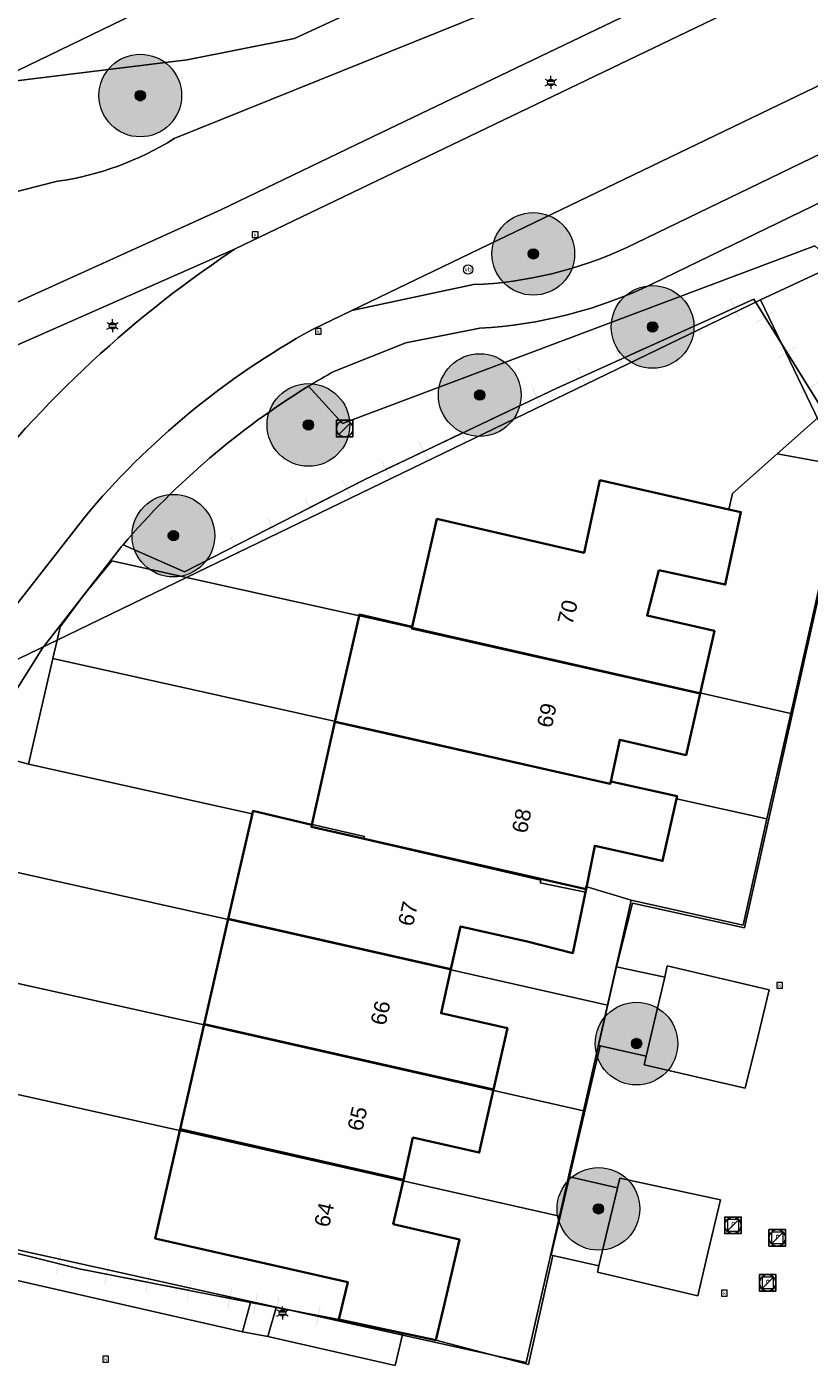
# Model space of a CAD drawing. Header units: metres. Extents: x 163628 to 167676, y 402708 to 405373.
# Tile 744 of 1056: x 166491 to 166528, y 404315 to 404380. Entities that reach past the tile are written whole.
import ezdxf
from ezdxf.enums import TextEntityAlignment as Align

# ---------------------------------------------------------------- set-up
doc = ezdxf.new("R2010")
doc.units = ezdxf.units.M
doc.layers.get('0').update_dxf_attribs({"lineweight": 25})
for name, color, linetype, lineweight in [('X-CA190022.004-UO-BGT_Ondergrond$0$GE_107_Schutting_Grens_GEM', 253, 'Continuous', 9), ('X-CA190022.004-UO-BGT_Ondergrond$0$GE_203_VGOHaag_Lijn_GEM', 253, 'X-CA190022.004-UO-BGT_Ondergrond$0$Heg', 9), ('X-CA190022.004-UO-BGT_Ondergrond$0$GE_205_SHDWalbescherming_Lijn_GEM', 253, 'Continuous', 9), ('X-CA190022.004-UO-BGT_Ondergrond$0$GE_314_WGDRijbaanLokaleweg_Vlak_GEM', 253, 'Continuous', 9), ('X-CA190022.004-UO-BGT_Ondergrond$0$GE_317_WGDVoetpad_Vlak_GEM', 253, 'Continuous', 9), ('X-CA190022.004-UO-BGT_Ondergrond$0$GE_320_WGDParkeervlak_Vlak_GEM', 253, 'Continuous', 9), ('X-CA190022.004-UO-BGT_Ondergrond$0$GE_323_WGDWoonerf_Vlak_GEM', 253, 'Continuous', 9), ('X-CA190022.004-UO-BGT_Ondergrond$0$GE_366_OWGBerm_groenvoorziening_Vlak_GEM', 253, 'Continuous', 9), ('X-CA190022.004-UO-BGT_Ondergrond$0$GE_367_OWGBerm_groenvoorziening_grasenk_GEM', 253, 'Continuous', 9), ('X-CA190022.004-UO-BGT_Ondergrond$0$GE_401_OTDErf_Vlak_GEM', 253, 'Continuous', 9), ('X-CA190022.004-UO-BGT_Ondergrond$0$GE_4502_GBKN_Huisnummer_Lijn_GEM', 7, 'Continuous', 9), ('X-CA190022.004-UO-BGT_Ondergrond$0$GE_522_WTDWatervlakte_meer_plas_ven_vijver_GEM', 253, 'Continuous', 9), ('X-CA190022.004-UO-BGT_Ondergrond$0$GE_541_OWTOever_slootkant_Vlak_GEM', 253, 'Continuous', 9), ('X-CA190022.004-UO-BGT_Ondergrond$0$GE_601_PNDgrondvlakpand_Vlak_MV_GEM', 34, 'Continuous', 35), ('X-CA190022.004-UO-BGT_Ondergrond$0$GE_814_BRDVerkeersbord_Punt_GEM', 253, 'Continuous', 9), ('X-CA190022.004-UO-BGT_Ondergrond$0$GE_861_PALLichtmast_Punt_GEM', 253, 'Continuous', 9), ('X-CA190022.004-UO-BGT_Ondergrond$0$GE_885_PutInspectieofRioolput_Punt_GEM', 253, 'Continuous', 9), ('X-CA190022.004-UO-BGT_Ondergrond$0$GE_886_PutKolk_Punt_GEM', 253, 'Continuous', 9), ('X-CA190022.004-UO-BGT_Ondergrond$0$N-WE-RI-PUT_INSPECTIE-S', 253, 'Continuous', 9), ('X-CA190022.004-UO-DWM_Beplanting$0$B-WE-GR-BOOM-S AFKOMSTIG UIT BGT', 252, 'Continuous', 0), ('X-CA190022.004-UO-KAD_Percelen$0$B-WE-KG-GRENS_PERCEEL-GV', 150, 'Continuous', 9), ('X-CA190022.004-UO-WHM_Riolering gemeente_NLCS$0$B-WE-RI-PUT-S', 214, 'Continuous', 15)]:
    doc.layers.add(name, color=color, linetype=linetype, lineweight=lineweight)
doc.layers.add('X-CA190022.004-UO-DWM_Beplanting$0$B-WE-GR-BOOM-S AFKOMSTIG UIT BOMENBESTAND GEMEENTE', color=252, linetype='Continuous')
doc.layers.add('X-CA190022.004-UO-DWM_Beplanting$0$N-GV-GR-GRAS-A-200', color=7, linetype='Continuous')
doc.styles.add('X-CA190022.004-UO-BGT_Ondergrond$0$BGT_NAR', font='arial.ttf', dxfattribs={"height": 1})
doc.styles.add('X-CA190022.004-UO-BGT_Ondergrond$0$NLCS-ISO', font='NLCS-ISO.ttf')
doc.linetypes.add('X-CA190022.004-UO-BGT_Ondergrond$0$Heg', pattern='A,5,-1.5,[2,dgnlstyle-meierijstad.shx,S=0.007937,R=45,X=0,Y=0],-1.5', length=8)

# ---------------------------------------------------------------- blocks, each defined once
blk = doc.blocks.new('X-CA190022.004-UO-BGT_Ondergrond$0$SRI-KOLK-SO')
at = {"color": 0, "linetype": 'ByBlock', "lineweight": 18}
blk.add_lwpolyline([(-1.125, -1.125), (1.125, -1.125), (1.125, 1.125), (-1.125, 1.125)], close=True, dxfattribs=at)
at = {"color": 0, "linetype": 'ByBlock', "lineweight": 18, "style": 'X-CA190022.004-UO-BGT_Ondergrond$0$NLCS-ISO'}
blk.add_text('k', height=1.5, dxfattribs=at).set_placement((0, 0), align=Align.MIDDLE_CENTER)
blk = doc.blocks.new('X-CA190022.004-UO-BGT_Ondergrond$0$IMGEOKolk')
at = {"xscale": 5, "yscale": 5, "zscale": 5}
blk.add_blockref('X-CA190022.004-UO-BGT_Ondergrond$0$SRI-KOLK-SO', (0, 0), dxfattribs=at)
blk = doc.blocks.new('X-CA190022.004-UO-BGT_Ondergrond$0$SRI-PUT_INSPECTIEPUT_RIOOLPUT-SO')
at = {"color": 0, "linetype": 'ByBlock', "lineweight": 18}
blk.add_lwpolyline([(-1.12, -1.12), (1.12, -1.12), (1.12, 1.12), (-1.12, 1.12)], close=True, dxfattribs=at)
at = {"color": 0, "linetype": 'ByBlock', "lineweight": 18, "style": 'X-CA190022.004-UO-BGT_Ondergrond$0$NLCS-ISO'}
blk.add_text('r', height=1.5, dxfattribs=at).set_placement((0, 0.28), align=Align.MIDDLE_CENTER)
blk = doc.blocks.new('X-CA190022.004-UO-BGT_Ondergrond$0$IMGEOInspectierioolput')
at = {"layer": 'X-CA190022.004-UO-BGT_Ondergrond$0$N-WE-RI-PUT_INSPECTIE-S', "xscale": 10, "yscale": 10, "zscale": 10}
blk.add_blockref('X-CA190022.004-UO-BGT_Ondergrond$0$SRI-PUT_INSPECTIEPUT_RIOOLPUT-SO', (0, 0), dxfattribs=at)
blk = doc.blocks.new('X-CA190022.004-UO-BGT_Ondergrond$0$N-SIE-WEG_LICHTMAST-SO')
h = blk.add_hatch(color=256)
h.paths.add_polyline_path([(1.16, 0.5, 0.658505), (-1.16, 0.5)])
h.paths.add_polyline_path([(-1.16, -0.5, 0.658505), (1.16, -0.5)])
at = {"flags": 128}
for points in [[(-2.19, 1.27), (-1.1, 0.63)], [(-1.16, 0.5), (1.16, 0.5)], [(0, 1.27), (0, 2.53)], [(1.1, 0.63), (2.19, 1.27)], [(-2.19, -1.27), (-1.1, -0.63)], [(-1.16, -0.5), (1.16, -0.5)], [(0, -1.27), (0, -2.53)], [(2.19, -1.27), (1.1, -0.63)]]:
    blk.add_lwpolyline(points, dxfattribs=at)
at = {"ltscale": 0.5}
blk.add_circle((0, 0), 1.27, dxfattribs=at)
at = {"style": 'X-CA190022.004-UO-BGT_Ondergrond$0$NLCS-ISO'}
blk.add_attdef('TYPE', text='', height=1.8, dxfattribs=at).set_placement((0, 2.53), align=Align.BOTTOM_CENTER)
blk = doc.blocks.new('X-CA190022.004-UO-BGT_Ondergrond$0$IMGEOLichtmastpaal')
at = {"xscale": 5, "yscale": 5, "zscale": 5}
blk.add_blockref('X-CA190022.004-UO-BGT_Ondergrond$0$N-SIE-WEG_LICHTMAST-SO', (0, 6.4), dxfattribs=at)
blk = doc.blocks.new('X-CA190022.004-UO-BGT_Ondergrond$0$SIE-WEG_PAAL_VERKEERSBORD-SO')
at = {"linetype": 'ByBlock', "lineweight": 18}
blk.add_circle((0, 0), 1.5, dxfattribs=at)
at = {"linetype": 'ByBlock', "lineweight": 18, "style": 'X-CA190022.004-UO-BGT_Ondergrond$0$NLCS-ISO'}
blk.add_text('vb', height=1.5, dxfattribs=at).set_placement((0, 0.13), align=Align.MIDDLE_CENTER)
blk = doc.blocks.new('X-CA190022.004-UO-BGT_Ondergrond$0$IMGEOVerkeersbord')
at = {"xscale": 5, "yscale": 5, "zscale": 5}
blk.add_blockref('X-CA190022.004-UO-BGT_Ondergrond$0$SIE-WEG_PAAL_VERKEERSBORD-SO', (0, 0), dxfattribs=at)
blk = doc.blocks.new('X-CA190022.004-UO-WHM_Riolering gemeente_NLCS$0$B-SRI-PUT_BETON-SO')
blk.add_line((-1.41, -1.41), (1.41, 1.41))
at = {"lineweight": -3, "flags": 128}
blk.add_lwpolyline([(2, -2), (2, 2), (-2, 2), (-2, -2)], close=True, dxfattribs=at)
at = {"lineweight": -3}
blk.add_circle((0, 0), 2, dxfattribs=at)
blk = doc.blocks.new('X-CA190022.004-UO-DWM_Beplanting$0$SGR-BOOM_01-SO')
at = {"linetype": 'ByBlock', "lineweight": 18}
h = blk.add_hatch(color=0, dxfattribs=at)
h.dxf.hatch_style = 1
edge = h.paths.add_edge_path()
edge.add_arc((0, 0), 0.25, 0, 360)
at = {"color": 0, "linetype": 'ByBlock', "lineweight": 18}
for radius in [2, 0.25]:
    blk.add_circle((0, 0), radius, dxfattribs=at)
blk = doc.blocks.new('X-CA190022.004-UO-DWM_Beplanting$0$IMGEOBoom')
at = {"transparency": 33554457}
h = blk.add_hatch(color=256, dxfattribs=at)
h.dxf.hatch_style = 1
edge = h.paths.add_edge_path()
edge.add_arc((0, 0), 100, 0, 360)
edge = h.paths.add_edge_path(flags=17)
edge.add_arc((0, 0), 12.5, 0, 360)
h = blk.add_hatch()
h.set_pattern_fill('ANGLE', color=256)
h.set_pattern_definition([(0, (0, 0), (0, 6.985), [5.08, -1.905]), (90, (0, 0), (-6.985, 4e-16), [5.08, -1.905])])
edge = h.paths.add_edge_path(flags=17)
edge.add_arc((0, 0), 12.5, 0, 360)
at = {"layer": 'X-CA190022.004-UO-DWM_Beplanting$0$N-GV-GR-GRAS-A-200'}
h = blk.add_hatch(color=256, dxfattribs=at)
h.dxf.hatch_style = 1
edge = h.paths.add_edge_path(flags=17)
edge.add_arc((0, 0), 12.5, 0, 360)
at = {"xscale": 50, "yscale": 50, "zscale": 50}
blk.add_blockref('X-CA190022.004-UO-DWM_Beplanting$0$SGR-BOOM_01-SO', (0, 0), dxfattribs=at)

msp = doc.modelspace()

# ---------------------------------------------------------------- linework, layer by layer
at = {"layer": 'X-CA190022.004-UO-BGT_Ondergrond$0$GE_107_Schutting_Grens_GEM'}
for p, q in [((166524.855, 404366.828), (166523.944, 404366.416)), ((166525.789, 404367.25), (166524.878, 404366.838)), ((166525.789, 404367.25), (166526.318, 404366.401)), ((166523.01, 404365.994), (166522.098, 404365.582)), ((166523.944, 404366.416), (166523.032, 404366.005)), ((166526.331, 404366.38), (166526.86, 404365.532)), ((166522.098, 404365.582), (166521.187, 404365.171)), ((166526.86, 404365.532), (166527.39, 404364.683)), ((166520.253, 404364.749), (166519.342, 404364.337)), ((166521.164, 404365.16), (166520.253, 404364.749)), ((166519.319, 404364.327), (166518.407, 404363.915)), ((166527.403, 404364.662), (166527.932, 404363.813)), ((166517.473, 404363.493), (166516.562, 404363.081)), ((166518.407, 404363.915), (166517.496, 404363.503)), ((166527.932, 404363.813), (166528.461, 404362.965)), ((166516.223, 404362.928), (166515.32, 404362.499)), ((166516.562, 404363.081), (166516.223, 404362.928)), ((166515.297, 404362.488), (166514.394, 404362.059)), ((166513.468, 404361.619), (166512.565, 404361.189)), ((166514.394, 404362.059), (166513.491, 404361.629)), ((166512.565, 404361.189), (166511.662, 404360.76)), ((166510.736, 404360.32), (166509.833, 404359.891)), ((166511.64, 404360.749), (166510.736, 404360.32)), ((166509.811, 404359.88), (166508.907, 404359.45)), ((166507.982, 404359.01), (166507.079, 404358.581)), ((166508.907, 404359.45), (166508.004, 404359.021)), ((166507.009, 404358.548), (166506.119, 404358.092)), ((166507.079, 404358.581), (166507.009, 404358.548)), ((166505.207, 404357.624), (166504.317, 404357.168)), ((166506.097, 404358.08), (166505.207, 404357.624)), ((166504.295, 404357.157), (166503.405, 404356.7)), ((166502.493, 404356.233), (166501.603, 404355.776)), ((166503.405, 404356.7), (166502.515, 404356.244)), ((166501.603, 404355.776), (166500.713, 404355.32)), ((166500.691, 404355.309), (166499.801, 404354.853)), ((166498.889, 404354.385), (166498.255, 404354.06)), ((166499.801, 404354.853), (166498.911, 404354.396)), ((166491.179, 404320.813), (166490.209, 404321.055)), ((166492.149, 404320.571), (166491.179, 404320.813)), ((166493.144, 404320.323), (166492.174, 404320.565)), ((166493.486, 404320.256), (166493.144, 404320.323)), ((166494.468, 404320.065), (166493.486, 404320.256)), ((166495.474, 404319.868), (166494.492, 404320.06)), ((166496.455, 404319.677), (166495.474, 404319.868)), ((166497.461, 404319.48), (166496.48, 404319.672)), ((166498.443, 404319.288), (166497.461, 404319.48)), ((166499.449, 404319.092), (166498.467, 404319.284)), ((166500.43, 404318.9), (166499.449, 404319.092)), ((166501.436, 404318.704), (166500.455, 404318.896)), ((166501.671, 404318.658), (166501.436, 404318.704)), ((166502.677, 404318.461), (166501.696, 404318.653)), ((166502.716, 404318.453), (166502.677, 404318.461)), ((166503.723, 404318.257), (166502.741, 404318.449)), ((166504.704, 404318.065), (166503.723, 404318.257)), ((166505.71, 404317.869), (166504.729, 404318.061))]:
    msp.add_line(p, q, dxfattribs=at)
for points in [[(166525.084, 404366.383), (166525.061, 404366.372), (166524.672, 404367.294), (166524.649, 404367.284)], [(166526.742, 404366.666), (166526.756, 404366.645), (166525.894, 404366.137), (166525.907, 404366.116)], [(166523.238, 404365.549), (166523.215, 404365.539), (166522.826, 404366.46), (166522.804, 404366.45)], [(166521.393, 404364.715), (166521.37, 404364.705), (166520.981, 404365.626), (166520.958, 404365.616)], [(166519.547, 404363.881), (166519.525, 404363.871), (166519.136, 404364.793), (166519.113, 404364.782)], [(166517.702, 404363.048), (166517.679, 404363.037), (166517.29, 404363.959), (166517.267, 404363.949)], [(166511.877, 404360.308), (166511.854, 404360.298), (166511.447, 404361.211), (166511.425, 404361.201)], [(166504.545, 404356.723), (166504.523, 404356.712), (166504.089, 404357.613), (166504.067, 404357.601)], [(166502.743, 404355.799), (166502.721, 404355.788), (166502.287, 404356.689), (166502.265, 404356.678)], [(166499.139, 404353.951), (166499.117, 404353.94), (166498.683, 404354.841), (166498.661, 404354.83)], [(166492.053, 404320.08), (166492.029, 404320.086), (166492.295, 404321.05), (166492.27, 404321.056)], [(166494.396, 404319.569), (166494.372, 404319.574), (166494.588, 404320.551), (166494.563, 404320.555)], [(166496.384, 404319.181), (166496.359, 404319.186), (166496.575, 404320.162), (166496.551, 404320.167)], [(166498.371, 404318.793), (166498.347, 404318.798), (166498.563, 404319.774), (166498.538, 404319.779)], [(166502.645, 404317.958), (166502.621, 404317.963), (166502.837, 404318.939), (166502.812, 404318.944)], [(166504.633, 404317.57), (166504.608, 404317.575), (166504.824, 404318.551), (166504.8, 404318.556)]]:
    msp.add_solid(points, dxfattribs=at)
at = {"layer": 'X-CA190022.004-UO-BGT_Ondergrond$0$GE_107_Schutting_Grens_GEM', "extrusion": (0, 0, -1)}
for points in [[(-166527.814, 404364.948), (-166527.827, 404364.927), (-166526.965, 404364.419), (-166526.979, 404364.397)], [(-166515.535, 404362.047), (-166515.512, 404362.036), (-166515.105, 404362.95), (-166515.083, 404362.94)], [(-166528.885, 404363.229), (-166528.899, 404363.208), (-166528.037, 404362.7), (-166528.05, 404362.679)], [(-166513.706, 404361.178), (-166513.683, 404361.167), (-166513.276, 404362.081), (-166513.254, 404362.07)], [(-166510.048, 404359.439), (-166510.025, 404359.428), (-166509.619, 404360.342), (-166509.596, 404360.331)], [(-166508.219, 404358.57), (-166508.196, 404358.559), (-166507.79, 404359.473), (-166507.767, 404359.462)], [(-166506.347, 404357.647), (-166506.325, 404357.635), (-166505.891, 404358.537), (-166505.869, 404358.525)], [(-166500.941, 404354.875), (-166500.919, 404354.864), (-166500.485, 404355.765), (-166500.463, 404355.754)], [(-166500.359, 404318.405), (-166500.334, 404318.41), (-166500.55, 404319.386), (-166500.526, 404319.391)], [(-166501.6, 404318.162), (-166501.575, 404318.167), (-166501.792, 404319.144), (-166501.767, 404319.149)]]:
    msp.add_solid(points, dxfattribs=at)
at = {"layer": 'X-CA190022.004-UO-BGT_Ondergrond$0$GE_203_VGOHaag_Lijn_GEM'}
for p, q in [((166529.195, 404361.788), (166526.929, 404359.776)), ((166526.929, 404359.776), (166524.766, 404357.856)), ((166524.766, 404357.856), (166524.591, 404357.081)), ((166495.28, 404355.373), (166498.255, 404354.06))]:
    msp.add_line(p, q, dxfattribs=at)
at = {"layer": 'X-CA190022.004-UO-BGT_Ondergrond$0$GE_205_SHDWalbescherming_Lijn_GEM'}
for p, q in [((166524.68, 404389.645), (166503.573, 404379.869)), ((166503.573, 404379.869), (166498.383, 404378.832)), ((166498.383, 404378.832), (166486.812, 404377.411))]:
    msp.add_line(p, q, dxfattribs=at)
at = {"layer": 'X-CA190022.004-UO-BGT_Ondergrond$0$GE_314_WGDRijbaanLokaleweg_Vlak_GEM', "flags": 128}
for points in [[(166500, 404369.218), (166500.67, 404369.67), (166529.061, 404383.325), (166530.138, 404383.751), (166531.245, 404384.093)], [(166530.523, 404378.361), (166506.35, 404366.71), (166504.44, 404365.79)], [(166493.402, 404356.692), (166489.152, 404351.257)]]:
    msp.add_lwpolyline(points, dxfattribs=at)
at = {"layer": 'X-CA190022.004-UO-BGT_Ondergrond$0$GE_314_WGDRijbaanLokaleweg_Vlak_GEM', "extrusion": (0, 0, -1)}
msp.add_arc((-166530.819, 404324.277), 54.493, 36.3776, 55.55915, dxfattribs=at)
at = {"layer": 'X-CA190022.004-UO-BGT_Ondergrond$0$GE_314_WGDRijbaanLokaleweg_Vlak_GEM'}
msp.add_arc((166523.123, 404331.878), 38.718, 118.85187, 140.14179, dxfattribs=at)
at = {"layer": 'X-CA190022.004-UO-BGT_Ondergrond$0$GE_317_WGDVoetpad_Vlak_GEM', "flags": 128}
for points in [[(166463.929, 404353.949), (166472.82, 404358.41), (166478.33, 404361.76), (166500, 404371.576), (166506.976, 404374.928), (166536.696, 404389.191), (166537.473, 404387.543), (166531.08, 404384.433), (166531.245, 404384.093), (166530.138, 404383.751), (166529.061, 404383.325), (166500.67, 404369.67)], [(166519.646, 404369.756), (166520.11, 404369.98), (166529.58, 404374.56), (166531.68, 404374.88), (166536.2, 404375.03), (166540.941, 404376.337), (166541.736, 404375.506), (166542.43, 404374.59), (166539.38, 404373.53), (166539.334, 404373.468), (166536.564, 404372.894), (166533.905, 404372.676), (166533.618, 404372.685), (166531.56, 404372.75), (166530.3, 404372.56), (166520.899, 404367.997)], [(166500.67, 404369.67), (166479.64, 404360.4), (166473.64, 404356.8), (166465.04, 404352.49), (166464.58, 404352.26)], [(166504.44, 404365.79), (166506.35, 404366.71), (166512.231, 404367.96)], [(166512.541, 404365.85), (166508.96, 404365.14), (166505.47, 404363.76)], [(166489.152, 404351.257), (166493.402, 404356.692)], [(166495.28, 404355.373), (166495.191, 404355.268), (166495.102, 404355.162), (166491.38, 404350.37), (166489.08, 404346.74), (166487.88, 404343.75), (166486.018, 404335.703), (166485.316, 404332.671), (166484.739, 404329.941), (166483.042, 404322.841), (166482.722, 404321.462), (166482.637, 404321.482), (166477.664, 404318.936), (166470.485, 404316.39)], [(166502.677, 404318.461), (166502.276, 404317.056), (166501.06, 404317.277), (166501.436, 404318.704), (166502.677, 404318.461)]]:
    msp.add_lwpolyline(points, dxfattribs=at)
at = {"layer": 'X-CA190022.004-UO-BGT_Ondergrond$0$GE_317_WGDVoetpad_Vlak_GEM'}
for centre, radius, start, end in [((166511.499, 404387.186), 19.24, 272.17987, 295.05112), ((166525.231, 404328.718), 40.23, 119.41983, 121.44168), ((166523.955, 404330.919), 37.686, 121.53278, 139.54338)]:
    msp.add_arc(centre, radius, start, end, dxfattribs=at)
at = {"layer": 'X-CA190022.004-UO-BGT_Ondergrond$0$GE_317_WGDVoetpad_Vlak_GEM', "extrusion": (0, 0, -1)}
for centre, radius, start, end in [((-166511.335, 404387.887), 22.07, 244.3193, 266.86744), ((-166523.123, 404331.878), 38.718, 39.85821, 61.14813)]:
    msp.add_arc(centre, radius, start, end, dxfattribs=at)
at = {"layer": 'X-CA190022.004-UO-BGT_Ondergrond$0$GE_320_WGDParkeervlak_Vlak_GEM', "flags": 128}
for points in [[(166526.545, 404333.835), (166525.985, 404331.545), (166525.382, 404329.078), (166520.484, 404330.195), (166520.583, 404330.622), (166521.036, 404332.532), (166521.488, 404334.441), (166521.605, 404334.998), (166526.545, 404333.835)], [(166524.18, 404323.662), (166523.591, 404321.166), (166523.085, 404319.018), (166518.227, 404320.173), (166518.298, 404320.468), (166518.746, 404322.353), (166519.194, 404324.238), (166519.196, 404324.248), (166519.306, 404324.711), (166524.18, 404323.662)]]:
    msp.add_lwpolyline(points, dxfattribs=at)
at = {"layer": 'X-CA190022.004-UO-BGT_Ondergrond$0$GE_323_WGDWoonerf_Vlak_GEM', "flags": 128}
msp.add_lwpolyline([(166482.722, 404321.462), (166501.06, 404317.277), (166502.276, 404317.056), (166508.446, 404315.653), (166508.814, 404317.21), (166509.057, 404317.158), (166510.407, 404316.871), (166514.9, 404315.69), (166516.075, 404320.976), (166518.298, 404320.468), (166518.227, 404320.173), (166523.085, 404319.018), (166523.591, 404321.166), (166524.18, 404323.662), (166519.306, 404324.711), (166519.196, 404324.248), (166516.871, 404324.774), (166518.356, 404331.115), (166520.583, 404330.622), (166520.484, 404330.195), (166525.382, 404329.078), (166525.985, 404331.545), (166526.545, 404333.835), (166521.605, 404334.998), (166521.488, 404334.441), (166519.149, 404334.948), (166519.93, 404338.03), (166525.34, 404336.83), (166529.07, 404353.49)], dxfattribs=at)
at = {"layer": 'X-CA190022.004-UO-BGT_Ondergrond$0$GE_366_OWGBerm_groenvoorziening_Vlak_GEM', "flags": 128}
for points in [[(166504.246, 404363.041), (166505.895, 404361.233), (166528.747, 404369.83), (166532.89, 404366.14), (166532.38, 404361.17), (166532.313, 404355.447), (166529.609, 404355.891), (166530.111, 404359.196), (166526.929, 404359.776), (166529.195, 404361.788), (166525.789, 404367.25), (166516.223, 404362.928)], [(166516.223, 404362.928), (166507.009, 404358.548), (166498.255, 404354.06), (166495.28, 404355.373)], [(166521.488, 404334.441), (166521.036, 404332.532), (166520.583, 404330.622), (166518.356, 404331.115), (166518.278, 404331.132), (166519.149, 404334.948), (166521.488, 404334.441)], [(166519.194, 404324.238), (166518.746, 404322.353), (166518.298, 404320.468), (166516.075, 404320.976), (166515.981, 404320.997), (166516.871, 404324.774), (166519.196, 404324.248), (166519.194, 404324.238)], [(166493.144, 404320.323), (166501.436, 404318.704), (166501.06, 404317.277), (166482.722, 404321.462), (166483.042, 404322.841), (166493.144, 404320.323)], [(166505.71, 404317.869), (166508.814, 404317.21), (166508.446, 404315.653), (166502.276, 404317.056), (166502.677, 404318.461), (166505.71, 404317.869)]]:
    msp.add_lwpolyline(points, dxfattribs=at)
at = {"layer": 'X-CA190022.004-UO-BGT_Ondergrond$0$GE_366_OWGBerm_groenvoorziening_Vlak_GEM', "extrusion": (0, 0, -1)}
msp.add_arc((-166523.955, 404330.919), 37.686, 40.45662, 58.46722, dxfattribs=at)
at = {"layer": 'X-CA190022.004-UO-BGT_Ondergrond$0$GE_367_OWGBerm_groenvoorziening_grasenk_GEM', "flags": 128}
for points in [[(166497.752, 404375.026), (166529.102, 404387.684), (166531.264, 404388.896), (166532.999, 404391.247), (166535.205, 404392.334), (166536.696, 404389.191), (166506.976, 404374.928), (166500, 404371.576), (166478.33, 404361.76), (166472.82, 404358.41), (166463.929, 404353.949)], [(166512.231, 404367.96), (166506.35, 404366.71), (166530.523, 404378.361)], [(166529.58, 404374.56), (166520.11, 404369.98), (166519.646, 404369.756)], [(166346.319, 404293.688), (166353.516, 404296.863), (166371.19, 404306.124), (166397.437, 404319.67), (166411.2, 404329.69), (166422.295, 404337.743), (166435.629, 404347.422), (166440.199, 404349.78), (166448.982, 404353.979), (166461.925, 404360.168), (166484.81, 404371.11), (166492.1, 404372.959)], [(166520.899, 404367.997), (166530.3, 404372.56), (166531.56, 404372.75), (166533.618, 404372.685), (166533.905, 404372.676)], [(166464.58, 404352.26), (166465.04, 404352.49), (166473.64, 404356.8), (166479.64, 404360.4), (166500.67, 404369.67), (166500, 404369.218)], [(166528.747, 404369.83), (166505.895, 404361.233), (166504.246, 404363.041)], [(166505.47, 404363.76), (166508.96, 404365.14), (166512.541, 404365.85)]]:
    msp.add_lwpolyline(points, dxfattribs=at)
at = {"layer": 'X-CA190022.004-UO-BGT_Ondergrond$0$GE_367_OWGBerm_groenvoorziening_grasenk_GEM'}
for centre, radius, start, end in [((166490.028, 404387.384), 14.573, 278.1721, 302.00397), ((166530.819, 404324.277), 54.493, 124.44085, 143.6224), ((166511.335, 404387.887), 22.07, 273.13256, 295.6807)]:
    msp.add_arc(centre, radius, start, end, dxfattribs=at)
at = {"layer": 'X-CA190022.004-UO-BGT_Ondergrond$0$GE_367_OWGBerm_groenvoorziening_grasenk_GEM', "extrusion": (0, 0, -1)}
for centre, radius, start, end in [((-166511.499, 404387.186), 19.24, 244.94888, 267.82013), ((-166525.231, 404328.718), 40.23, 58.55832, 60.58017)]:
    msp.add_arc(centre, radius, start, end, dxfattribs=at)
at = {"layer": 'X-CA190022.004-UO-BGT_Ondergrond$0$GE_401_OTDErf_Vlak_GEM', "flags": 128}
for points in [[(166489.08, 404346.74), (166491.38, 404350.37), (166495.102, 404355.162), (166495.191, 404355.268), (166495.28, 404355.373), (166498.255, 404354.06), (166507.009, 404358.548), (166516.223, 404362.928), (166525.789, 404367.25), (166529.195, 404361.788), (166526.929, 404359.776), (166524.766, 404357.856), (166524.591, 404357.081), (166518.35, 404358.49), (166517.58, 404354.98), (166510.46, 404356.62), (166509.256, 404351.39), (166506.71, 404351.988), (166505.52, 404346.8)], [(166529.07, 404353.49), (166525.34, 404336.83), (166519.93, 404338.03), (166519.149, 404334.948), (166518.278, 404331.132), (166518.356, 404331.115), (166516.871, 404324.774), (166515.981, 404320.997), (166516.075, 404320.976), (166514.9, 404315.69), (166510.407, 404316.871), (166510.83, 404318.63), (166511.55, 404321.75), (166508.35, 404322.49), (166508.837, 404324.638), (166509.3, 404326.68), (166512.51, 404325.95), (166513.201, 404329.007), (166513.87, 404331.97), (166510.66, 404332.7), (166511.141, 404334.828), (166511.61, 404336.9), (166514.82, 404336.17), (166517.035, 404335.611), (166517.65, 404338.56), (166517.679, 404338.704), (166518.1, 404340.8), (166521.38, 404340.07), (166522.049, 404343.071), (166522.08, 404343.21), (166518.87, 404343.92), (166519.31, 404345.93), (166522.52, 404345.19), (166523.198, 404348.166), (166523.89, 404351.2), (166520.63, 404351.94), (166521.2, 404354.14), (166524.41, 404353.44), (166525.17, 404356.95), (166524.591, 404357.081), (166524.766, 404357.856), (166526.929, 404359.776), (166530.111, 404359.196)], [(166505.52, 404346.8), (166504.41, 404341.82), (166501.56, 404342.49), (166501.53, 404342.357), (166500.366, 404337.265), (166499.203, 404332.173), (166498.039, 404327.081), (166496.83, 404321.79), (166506.147, 404319.687), (166505.71, 404317.869), (166502.677, 404318.461), (166501.436, 404318.704), (166493.144, 404320.323), (166483.042, 404322.841)]]:
    msp.add_lwpolyline(points, dxfattribs=at)
at = {"layer": 'X-CA190022.004-UO-BGT_Ondergrond$0$GE_522_WTDWatervlakte_meer_plas_ven_vijver_GEM', "flags": 128}
msp.add_lwpolyline([(166534.293, 404394.254), (166524.68, 404389.645), (166503.573, 404379.869), (166498.383, 404378.832), (166486.812, 404377.411), (166424.395, 404347.855), (166418.986, 404345.212), (166415.087, 404342.036), (166410.561, 404338.321), (166406.631, 404334.075), (166404.028, 404328.478), (166403.72, 404328.67), (166403.458, 404328.524), (166403.927, 404327.684), (166402.202, 404326.787), (166401.737, 404327.564), (166401.48, 404327.41), (166401.312, 404326.426), (166398.089, 404322.56), (166395.087, 404320.525), (166386.221, 404316.087), (166357.393, 404301.948), (166345.941, 404296.372)], dxfattribs=at)
at = {"layer": 'X-CA190022.004-UO-BGT_Ondergrond$0$GE_541_OWTOever_slootkant_Vlak_GEM', "flags": 128}
for points in [[(166345.941, 404296.372), (166357.393, 404301.948), (166386.221, 404316.087), (166395.087, 404320.525), (166398.089, 404322.56), (166401.312, 404326.426), (166401.48, 404327.41), (166402.09, 404326.39), (166404.34, 404327.56), (166403.72, 404328.67), (166404.028, 404328.478), (166406.631, 404334.075), (166410.561, 404338.321), (166415.087, 404342.036), (166418.986, 404345.212), (166424.395, 404347.855), (166486.812, 404377.411), (166498.383, 404378.832), (166503.573, 404379.869), (166524.68, 404389.645), (166534.293, 404394.254)], [(166529.102, 404387.684), (166497.752, 404375.026)], [(166492.1, 404372.959), (166484.81, 404371.11), (166461.925, 404360.168)]]:
    msp.add_lwpolyline(points, dxfattribs=at)
at = {"layer": 'X-CA190022.004-UO-BGT_Ondergrond$0$GE_541_OWTOever_slootkant_Vlak_GEM', "extrusion": (0, 0, -1)}
msp.add_arc((-166490.028, 404387.384), 14.573, 237.99603, 261.8279, dxfattribs=at)
at = {"layer": 'X-CA190022.004-UO-BGT_Ondergrond$0$GE_601_PNDgrondvlakpand_Vlak_MV_GEM', "flags": 128}
for points in [[(166521.2, 404354.14), (166520.63, 404351.94), (166523.89, 404351.2), (166523.198, 404348.166), (166509.241, 404351.323), (166509.256, 404351.39), (166510.46, 404356.62), (166517.58, 404354.98), (166518.35, 404358.49), (166524.591, 404357.081), (166525.17, 404356.95), (166524.41, 404353.44), (166521.2, 404354.14)], [(166523.198, 404348.166), (166522.52, 404345.19), (166519.31, 404345.93), (166518.87, 404343.92), (166518.843, 404343.794), (166505.52, 404346.8), (166506.71, 404351.988), (166509.256, 404351.39), (166509.241, 404351.323), (166523.198, 404348.166)], [(166522.049, 404343.071), (166521.38, 404340.07), (166518.1, 404340.8), (166517.679, 404338.704), (166504.386, 404341.711), (166504.41, 404341.82), (166505.52, 404346.8), (166518.843, 404343.794), (166518.87, 404343.92), (166522.08, 404343.21), (166522.049, 404343.071)], [(166504.386, 404341.711), (166517.679, 404338.704), (166517.65, 404338.56), (166517.035, 404335.611), (166514.82, 404336.17), (166511.61, 404336.9), (166511.141, 404334.828), (166500.366, 404337.265), (166501.53, 404342.357), (166501.56, 404342.49), (166504.41, 404341.82), (166504.386, 404341.711)], [(166511.141, 404334.828), (166510.66, 404332.7), (166513.87, 404331.97), (166513.201, 404329.007), (166499.203, 404332.173), (166500.366, 404337.265), (166511.141, 404334.828)], [(166513.201, 404329.007), (166512.51, 404325.95), (166509.3, 404326.68), (166508.837, 404324.638), (166498.039, 404327.081), (166499.203, 404332.173), (166513.201, 404329.007)], [(166508.35, 404322.49), (166511.55, 404321.75), (166510.83, 404318.63), (166510.407, 404316.871), (166509.057, 404317.158), (166508.814, 404317.21), (166505.71, 404317.869), (166506.147, 404319.687), (166496.83, 404321.79), (166498.039, 404327.081), (166508.837, 404324.638), (166508.35, 404322.49)]]:
    msp.add_lwpolyline(points, dxfattribs=at)
at = {"layer": 'X-CA190022.004-UO-KAD_Percelen$0$B-WE-KG-GRENS_PERCEEL-GV', "flags": 128}
for points in [[(166343.817, 404307.954), (166386.854, 404328.699), (166426.179, 404347.497), (166472.075, 404369.558), (166512.881, 404389.319), (166544.254, 404404.445), (166579.004, 404421.218), (166607.132, 404434.872), (166603.91, 404437.72), (166603.599, 404437.995), (166574.006, 404423.723), (166534.641, 404404.596), (166499.649, 404387.566), (166488.281, 404382.107), (166462.989, 404369.962), (166420.289, 404349.63), (166389.169, 404334.739), (166343.677, 404313.069)], [(166544.254, 404404.445), (166512.881, 404389.319), (166472.075, 404369.558), (166426.179, 404347.497), (166386.854, 404328.699), (166343.817, 404307.954)], [(166337.904, 404276.144), (166366.484, 404290.003), (166399.333, 404305.847), (166412.583, 404312.109), (166460.02, 404335.303), (166492.081, 404350.755), (166492.228, 404351.395), (166493.39, 404352.957), (166494.729, 404354.59), (166498.346, 404353.788), (166526.114, 404367.23), (166550.55, 404378.6)], [(166550.55, 404378.6), (166526.114, 404367.23), (166530.189, 404358.77)], [(166530.189, 404358.77), (166527.581, 404347.203), (166526.43, 404342.1), (166525.273, 404336.967), (166519.866, 404338.166), (166518.71, 404333.083), (166517.547, 404327.972), (166516.389, 404322.879), (166514.776, 404315.79), (166488.693, 404321.577), (166487.285, 404314.858)], [(166487.285, 404314.858), (166488.693, 404321.577), (166485.537, 404322.277), (166483.04, 404322.83), (166484.719, 404330.089), (166485.915, 404335.262), (166487.093, 404340.352), (166487.863, 404343.442), (166488.518, 404345.342), (166490.701, 404344.751), (166491.875, 404349.858), (166492.081, 404350.755), (166460.02, 404335.303), (166412.583, 404312.109)]]:
    msp.add_lwpolyline(points, dxfattribs=at)
for points in [[(166527.581, 404347.203), (166530.189, 404358.77), (166526.114, 404367.23), (166498.346, 404353.788), (166509.269, 404351.365)], [(166494.729, 404354.59), (166493.39, 404352.957), (166492.228, 404351.395), (166492.081, 404350.755), (166498.346, 404353.788)], [(166522.05, 404343.076), (166526.43, 404342.1), (166527.581, 404347.203), (166509.269, 404351.365), (166498.346, 404353.788), (166492.081, 404350.755), (166491.875, 404349.858), (166508.1, 404346.247), (166518.848, 404343.82), (166518.87, 404343.92), (166522.08, 404343.21)], [(166515.457, 404339.015), (166517.65, 404338.56), (166517.66, 404338.828), (166519.866, 404338.166), (166525.273, 404336.967), (166526.43, 404342.1), (166522.05, 404343.076), (166522.08, 404343.21), (166518.87, 404343.92), (166518.848, 404343.82), (166508.1, 404346.247), (166491.875, 404349.858), (166490.701, 404344.751), (166501.528, 404342.35), (166501.56, 404342.49), (166506.961, 404341.256), (166506.932, 404341.129), (166515.483, 404339.142)], [(166488.518, 404345.342), (166487.863, 404343.442), (166487.093, 404340.352), (166489.53, 404339.654), (166500.361, 404337.241), (166518.71, 404333.083), (166519.866, 404338.166), (166517.66, 404338.828), (166517.65, 404338.56), (166515.457, 404339.015), (166515.483, 404339.142), (166506.932, 404341.129), (166506.961, 404341.256), (166501.56, 404342.49), (166501.528, 404342.35), (166490.701, 404344.751)], [(166518.71, 404333.083), (166500.361, 404337.241), (166489.53, 404339.654), (166488.357, 404334.547), (166499.193, 404332.133), (166517.547, 404327.972)], [(166516.389, 404322.879), (166517.547, 404327.972), (166499.193, 404332.133), (166488.357, 404334.547), (166487.181, 404329.43), (166498.026, 404327.025)], [(166514.776, 404315.79), (166516.389, 404322.879), (166498.026, 404327.025), (166487.181, 404329.43), (166485.537, 404322.277), (166488.693, 404321.577)]]:
    msp.add_lwpolyline(points, close=True, dxfattribs=at)

# ---------------------------------------------------------------- block references
at = {"layer": 'X-CA190022.004-UO-BGT_Ondergrond$0$GE_814_BRDVerkeersbord_Punt_GEM', "xscale": 0.03, "yscale": 0.03, "zscale": 0.02}
msp.add_blockref('X-CA190022.004-UO-BGT_Ondergrond$0$IMGEOVerkeersbord', (166511.969, 404368.69), dxfattribs=at)
at = {"layer": 'X-CA190022.004-UO-BGT_Ondergrond$0$GE_861_PALLichtmast_Punt_GEM', "xscale": 0.025, "yscale": 0.025, "zscale": 0.025}
for p in [(166515.977, 404377.584), (166494.769, 404365.809), (166502.994, 404318.031)]:
    msp.add_blockref('X-CA190022.004-UO-BGT_Ondergrond$0$IMGEOLichtmastpaal', p, dxfattribs=at)
at = {"layer": 'X-CA190022.004-UO-BGT_Ondergrond$0$GE_885_PutInspectieofRioolput_Punt_GEM', "xscale": 0.025, "yscale": 0.025, "zscale": 0.025}
for p in [(166524.794, 404322.43), (166526.933, 404321.828), (166526.471, 404319.649)]:
    msp.add_blockref('X-CA190022.004-UO-BGT_Ondergrond$0$IMGEOInspectierioolput', p, dxfattribs=at)
at = {"layer": 'X-CA190022.004-UO-BGT_Ondergrond$0$GE_886_PutKolk_Punt_GEM', "xscale": 0.025, "yscale": 0.025, "zscale": 0.025}
for p in [(166501.665, 404370.373), (166504.723, 404365.695), (166527.042, 404334.048), (166524.37, 404319.152), (166494.438, 404315.953)]:
    msp.add_blockref('X-CA190022.004-UO-BGT_Ondergrond$0$IMGEOKolk', p, dxfattribs=at)
at = {"layer": 'X-CA190022.004-UO-DWM_Beplanting$0$B-WE-GR-BOOM-S AFKOMSTIG UIT BGT', "xscale": 0.02, "yscale": 0.02, "zscale": 0.02}
for p in [(166496.11, 404377.11), (166515.126, 404369.448), (166520.895, 404365.91), (166512.533, 404362.614), (166504.244, 404361.167), (166497.71, 404355.81), (166520.118, 404331.227), (166518.277, 404323.228)]:
    msp.add_blockref('X-CA190022.004-UO-DWM_Beplanting$0$IMGEOBoom', p, dxfattribs=at)
at = {"layer": 'X-CA190022.004-UO-DWM_Beplanting$0$B-WE-GR-BOOM-S AFKOMSTIG UIT BOMENBESTAND GEMEENTE', "xscale": 0.02, "yscale": 0.02, "zscale": 0.02}
for p in [(166515.126, 404369.448), (166520.895, 404365.91), (166512.533, 404362.614), (166504.244, 404361.167), (166497.71, 404355.81), (166520.118, 404331.227), (166518.277, 404323.228)]:
    msp.add_blockref('X-CA190022.004-UO-DWM_Beplanting$0$IMGEOBoom', p, dxfattribs=at)
at = {"layer": 'X-CA190022.004-UO-WHM_Riolering gemeente_NLCS$0$B-WE-RI-PUT-S', "xscale": 0.2, "yscale": 0.2, "zscale": 0.2}
for p in [(166506, 404360.992), (166524.784, 404322.432), (166526.928, 404321.824), (166526.464, 404319.648)]:
    msp.add_blockref('X-CA190022.004-UO-WHM_Riolering gemeente_NLCS$0$B-SRI-PUT_BETON-SO', p, dxfattribs=at)

# ---------------------------------------------------------------- texts
at = {"layer": 'X-CA190022.004-UO-BGT_Ondergrond$0$GE_4502_GBKN_Huisnummer_Lijn_GEM', "style": 'X-CA190022.004-UO-BGT_Ondergrond$0$BGT_NAR'}
for s, rotation, p in [('70', 75.5, (166516.784, 404352.108)), ('69', 77.6, (166515.775, 404347.115)), ('68', 78.6, (166514.559, 404342.012)), ('67', 77.2, (166509.059, 404337.514)), ('66', 77.3, (166507.731, 404332.715)), ('65', 77.2, (166506.61, 404327.597)), ('64', 77.2, (166505.002, 404322.947))]:
    msp.add_text(s, height=0.75, rotation=rotation, dxfattribs=at).set_placement(p, align=Align.MIDDLE_CENTER)

doc.saveas('drawing.dxf')
